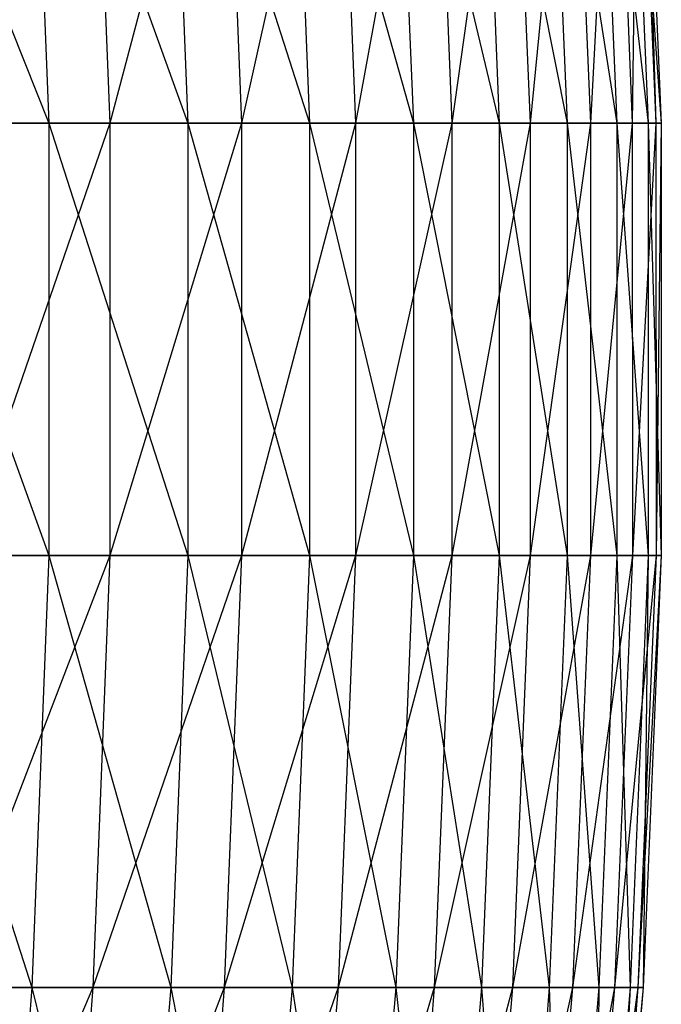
# Model space of a CAD drawing. Extents: x -125 to 125, y -143 to 0.
# Tile 386 of 406: x 56.26 to 59.98, y -86.73 to -81.01. Entities that reach past the tile are written whole.
import ezdxf

# ---------------------------------------------------------------- set-up
doc = ezdxf.new("R2010")
doc.units = 0
doc.header["$LTSCALE"] = 25.4
doc.layers.get('0').update_dxf_attribs({"linetype": 'CONTINUOUS'})

# ---------------------------------------------------------------- blocks, each defined once
blk = doc.blocks.new('NL2500027000_STL_3')
at = {"color": 0}
for p, q in [((55.4199, -79.101, 22.6799), (56.4261, -81.6121, 20.3593)), ((55.4199, -79.101, 22.6799), (56.4261, -81.6121, 20.3593)), ((56.3267, -79.101, 20.3234), (57.2342, -81.6121, 17.9625)), ((56.3267, -79.101, 20.3234), (57.2342, -81.6121, 17.9625)), ((56.3267, -79.101, 20.3234), (56.4261, -81.6121, 20.3593)), ((56.3267, -79.101, 20.3234), (56.4261, -81.6121, 20.3593)), ((56.6805, -79.101, -19.315), (56.7804, -81.6121, -19.3491)), ((56.6805, -79.101, -19.315), (56.7804, -81.6121, -19.3491)), ((57.4443, -79.101, -16.9084), (56.7804, -81.6121, -19.3491)), ((57.4443, -79.101, -16.9084), (56.7804, -81.6121, -19.3491)), ((57.1334, -79.101, 17.9308), (57.9405, -81.6121, 15.5337)), ((57.1334, -79.101, 17.9308), (57.9405, -81.6121, 15.5337)), ((57.1334, -79.101, 17.9308), (57.2342, -81.6121, 17.9625)), ((57.1334, -79.101, 17.9308), (57.2342, -81.6121, 17.9625)), ((57.4443, -79.101, -16.9084), (57.5456, -81.6121, -16.9382)), ((57.4443, -79.101, -16.9084), (57.5456, -81.6121, -16.9382)), ((58.1061, -79.101, -14.4717), (57.5456, -81.6121, -16.9382)), ((58.1061, -79.101, -14.4717), (57.5456, -81.6121, -16.9382)), ((57.8385, -79.101, 15.5063), (58.5439, -81.6121, 13.0773)), ((57.8385, -79.101, 15.5063), (58.5439, -81.6121, 13.0773)), ((57.8385, -79.101, 15.5063), (57.9405, -81.6121, 15.5337)), ((57.8385, -79.101, 15.5063), (57.9405, -81.6121, 15.5337)), ((58.1061, -79.101, -14.4717), (58.2085, -81.6121, -14.4972)), ((58.1061, -79.101, -14.4717), (58.2085, -81.6121, -14.4972)), ((58.6645, -79.101, -12.0093), (58.2085, -81.6121, -14.4972)), ((58.6645, -79.101, -12.0093), (58.2085, -81.6121, -14.4972)), ((58.4408, -79.101, 13.0543), (59.0431, -81.6121, 10.5977)), ((58.4408, -79.101, 13.0543), (59.0431, -81.6121, 10.5977)), ((58.4408, -79.101, 13.0543), (58.5439, -81.6121, 13.0773)), ((58.4408, -79.101, 13.0543), (58.5439, -81.6121, 13.0773)), ((58.6645, -79.101, -12.0093), (58.7679, -81.6121, -12.0305)), ((58.6645, -79.101, -12.0093), (58.7679, -81.6121, -12.0305)), ((59.1186, -79.101, -9.5255), (58.7679, -81.6121, -12.0305)), ((59.1186, -79.101, -9.5255), (58.7679, -81.6121, -12.0305)), ((58.9392, -79.101, 10.579), (59.4374, -81.6121, 8.0992)), ((58.9392, -79.101, 10.579), (59.4374, -81.6121, 8.0992)), ((58.9392, -79.101, 10.579), (59.0431, -81.6121, 10.5977)), ((58.9392, -79.101, 10.579), (59.0431, -81.6121, 10.5977)), ((59.1186, -79.101, -9.5255), (59.2228, -81.6121, -9.5423)), ((59.1186, -79.101, -9.5255), (59.2228, -81.6121, -9.5423)), ((59.4676, -79.101, -7.0248), (59.2228, -81.6121, -9.5423)), ((59.4676, -79.101, -7.0248), (59.2228, -81.6121, -9.5423)), ((59.3328, -79.101, 8.0849), (59.726, -81.6121, 5.5863)), ((59.3328, -79.101, 8.0849), (59.726, -81.6121, 5.5863)), ((59.3328, -79.101, 8.0849), (59.4374, -81.6121, 8.0992)), ((59.3328, -79.101, 8.0849), (59.4374, -81.6121, 8.0992)), ((59.4676, -79.101, -7.0248), (59.5725, -81.6121, -7.0372)), ((59.4676, -79.101, -7.0248), (59.5725, -81.6121, -7.0372)), ((59.7109, -79.101, -4.5116), (59.5725, -81.6121, -7.0372)), ((59.7109, -79.101, -4.5116), (59.5725, -81.6121, -7.0372)), ((59.6209, -79.101, 5.5765), (59.9084, -81.6121, 3.0635)), ((59.6209, -79.101, 5.5765), (59.9084, -81.6121, 3.0635)), ((59.6209, -79.101, 5.5765), (59.726, -81.6121, 5.5863)), ((59.6209, -79.101, 5.5765), (59.726, -81.6121, 5.5863)), ((59.7109, -79.101, -4.5116), (59.8162, -81.6121, -4.5196)), ((59.7109, -79.101, -4.5116), (59.8162, -81.6121, -4.5196)), ((59.8029, -79.101, 3.0581), (59.9843, -81.6121, 0.5353)), ((59.8029, -79.101, 3.0581), (59.9843, -81.6121, 0.5353)), ((59.8029, -79.101, 3.0581), (59.9084, -81.6121, 3.0635)), ((59.8029, -79.101, 3.0581), (59.9084, -81.6121, 3.0635)), ((59.848, -79.101, -1.9904), (59.8162, -81.6121, -4.5196)), ((59.848, -79.101, -1.9904), (59.8162, -81.6121, -4.5196)), ((59.848, -79.101, -1.9904), (59.9535, -81.6121, -1.9939)), ((59.848, -79.101, -1.9904), (59.9535, -81.6121, -1.9939)), ((59.8787, -79.101, 0.5343), (59.9535, -81.6121, -1.9939)), ((59.8787, -79.101, 0.5343), (59.9535, -81.6121, -1.9939)), ((59.8787, -79.101, 0.5343), (59.9843, -81.6121, 0.5353)), ((59.8787, -79.101, 0.5343), (59.9843, -81.6121, 0.5353)), ((55.5176, -81.6121, 22.7199), (56.4261, -81.6121, 20.3593)), ((55.5176, -81.6121, 22.7199), (56.4261, -81.6121, 20.3593)), ((55.5176, -81.6121, 22.7199), (56.4264, -84.1254, 20.3594)), ((55.5176, -81.6121, 22.7199), (56.4264, -84.1254, 20.3594)), ((56.7804, -81.6121, -19.3491), (55.9142, -81.6121, -21.7255)), ((56.7804, -81.6121, -19.3491), (55.9142, -81.6121, -21.7255)), ((56.7804, -81.6121, -19.3491), (55.9145, -84.1254, -21.7257)), ((56.7804, -81.6121, -19.3491), (55.9145, -84.1254, -21.7257)), ((56.4261, -81.6121, 20.3593), (57.2342, -81.6121, 17.9625)), ((56.4261, -81.6121, 20.3593), (57.2342, -81.6121, 17.9625)), ((56.4261, -81.6121, 20.3593), (57.2345, -84.1254, 17.9626)), ((56.4261, -81.6121, 20.3593), (57.2345, -84.1254, 17.9626)), ((56.4261, -81.6121, 20.3593), (56.4264, -84.1254, 20.3594)), ((56.4261, -81.6121, 20.3593), (56.4264, -84.1254, 20.3594)), ((57.5456, -81.6121, -16.9382), (56.7804, -81.6121, -19.3491)), ((56.7804, -81.6121, -19.3491), (56.7807, -84.1254, -19.3492)), ((56.7804, -81.6121, -19.3491), (56.7807, -84.1254, -19.3492)), ((57.5456, -81.6121, -16.9382), (56.7804, -81.6121, -19.3491)), ((57.5456, -81.6121, -16.9382), (56.7807, -84.1254, -19.3492)), ((57.5456, -81.6121, -16.9382), (56.7807, -84.1254, -19.3492)), ((57.2342, -81.6121, 17.9625), (57.9405, -81.6121, 15.5337)), ((57.2342, -81.6121, 17.9625), (57.9405, -81.6121, 15.5337)), ((57.2342, -81.6121, 17.9625), (57.9409, -84.1254, 15.5338)), ((57.2342, -81.6121, 17.9625), (57.9409, -84.1254, 15.5338)), ((57.2342, -81.6121, 17.9625), (57.2345, -84.1254, 17.9626)), ((57.2342, -81.6121, 17.9625), (57.2345, -84.1254, 17.9626)), ((58.2085, -81.6121, -14.4972), (57.5456, -81.6121, -16.9382)), ((57.5456, -81.6121, -16.9382), (57.5459, -84.1254, -16.9383)), ((57.5456, -81.6121, -16.9382), (57.5459, -84.1254, -16.9383)), ((58.2085, -81.6121, -14.4972), (57.5456, -81.6121, -16.9382)), ((58.2085, -81.6121, -14.4972), (57.5459, -84.1254, -16.9383)), ((58.2085, -81.6121, -14.4972), (57.5459, -84.1254, -16.9383)), ((57.9405, -81.6121, 15.5337), (58.5439, -81.6121, 13.0773)), ((57.9405, -81.6121, 15.5337), (58.5439, -81.6121, 13.0773)), ((57.9405, -81.6121, 15.5337), (58.5442, -84.1254, 13.0774)), ((57.9405, -81.6121, 15.5337), (58.5442, -84.1254, 13.0774)), ((57.9405, -81.6121, 15.5337), (57.9409, -84.1254, 15.5338)), ((57.9405, -81.6121, 15.5337), (57.9409, -84.1254, 15.5338)), ((58.7679, -81.6121, -12.0305), (58.2085, -81.6121, -14.4972)), ((58.2085, -81.6121, -14.4972), (58.2088, -84.1254, -14.4973)), ((58.2085, -81.6121, -14.4972), (58.2088, -84.1254, -14.4973)), ((58.7679, -81.6121, -12.0305), (58.2085, -81.6121, -14.4972)), ((58.7679, -81.6121, -12.0305), (58.2088, -84.1254, -14.4973)), ((58.7679, -81.6121, -12.0305), (58.2088, -84.1254, -14.4973)), ((58.5439, -81.6121, 13.0773), (59.0431, -81.6121, 10.5977)), ((58.5439, -81.6121, 13.0773), (59.0431, -81.6121, 10.5977)), ((58.5439, -81.6121, 13.0773), (59.0434, -84.1254, 10.5977)), ((58.5439, -81.6121, 13.0773), (59.0434, -84.1254, 10.5977)), ((58.5439, -81.6121, 13.0773), (58.5442, -84.1254, 13.0774)), ((58.5439, -81.6121, 13.0773), (58.5442, -84.1254, 13.0774)), ((59.2228, -81.6121, -9.5423), (58.7679, -81.6121, -12.0305)), ((58.7679, -81.6121, -12.0305), (58.7682, -84.1254, -12.0305)), ((58.7679, -81.6121, -12.0305), (58.7682, -84.1254, -12.0305)), ((59.2228, -81.6121, -9.5423), (58.7679, -81.6121, -12.0305)), ((59.2228, -81.6121, -9.5423), (58.7682, -84.1254, -12.0305)), ((59.2228, -81.6121, -9.5423), (58.7682, -84.1254, -12.0305)), ((59.0431, -81.6121, 10.5977), (59.4374, -81.6121, 8.0992)), ((59.0431, -81.6121, 10.5977), (59.4374, -81.6121, 8.0992)), ((59.0431, -81.6121, 10.5977), (59.4377, -84.1254, 8.0992)), ((59.0431, -81.6121, 10.5977), (59.4377, -84.1254, 8.0992)), ((59.0431, -81.6121, 10.5977), (59.0434, -84.1254, 10.5977)), ((59.0431, -81.6121, 10.5977), (59.0434, -84.1254, 10.5977)), ((59.5725, -81.6121, -7.0372), (59.2228, -81.6121, -9.5423)), ((59.2228, -81.6121, -9.5423), (59.2232, -84.1254, -9.5424)), ((59.2228, -81.6121, -9.5423), (59.2232, -84.1254, -9.5424)), ((59.5725, -81.6121, -7.0372), (59.2228, -81.6121, -9.5423)), ((59.5725, -81.6121, -7.0372), (59.2232, -84.1254, -9.5424)), ((59.5725, -81.6121, -7.0372), (59.2232, -84.1254, -9.5424)), ((59.4374, -81.6121, 8.0992), (59.726, -81.6121, 5.5863)), ((59.4374, -81.6121, 8.0992), (59.726, -81.6121, 5.5863)), ((59.4374, -81.6121, 8.0992), (59.7263, -84.1254, 5.5864)), ((59.4374, -81.6121, 8.0992), (59.7263, -84.1254, 5.5864)), ((59.4374, -81.6121, 8.0992), (59.4377, -84.1254, 8.0992)), ((59.4374, -81.6121, 8.0992), (59.4377, -84.1254, 8.0992)), ((59.8162, -81.6121, -4.5196), (59.5725, -81.6121, -7.0372)), ((59.5725, -81.6121, -7.0372), (59.5728, -84.1254, -7.0373)), ((59.5725, -81.6121, -7.0372), (59.5728, -84.1254, -7.0373)), ((59.8162, -81.6121, -4.5196), (59.5725, -81.6121, -7.0372)), ((59.8162, -81.6121, -4.5196), (59.5728, -84.1254, -7.0373)), ((59.8162, -81.6121, -4.5196), (59.5728, -84.1254, -7.0373)), ((59.726, -81.6121, 5.5863), (59.9084, -81.6121, 3.0635)), ((59.726, -81.6121, 5.5863), (59.9084, -81.6121, 3.0635)), ((59.726, -81.6121, 5.5863), (59.9087, -84.1254, 3.0635)), ((59.726, -81.6121, 5.5863), (59.9087, -84.1254, 3.0635)), ((59.726, -81.6121, 5.5863), (59.7263, -84.1254, 5.5864)), ((59.726, -81.6121, 5.5863), (59.7263, -84.1254, 5.5864)), ((59.9535, -81.6121, -1.9939), (59.8162, -81.6121, -4.5196)), ((59.8162, -81.6121, -4.5196), (59.8165, -84.1254, -4.5196)), ((59.8162, -81.6121, -4.5196), (59.8165, -84.1254, -4.5196)), ((59.9535, -81.6121, -1.9939), (59.8162, -81.6121, -4.5196)), ((59.9535, -81.6121, -1.9939), (59.8165, -84.1254, -4.5196)), ((59.9535, -81.6121, -1.9939), (59.8165, -84.1254, -4.5196)), ((59.9084, -81.6121, 3.0635), (59.9843, -81.6121, 0.5353)), ((59.9084, -81.6121, 3.0635), (59.9843, -81.6121, 0.5353)), ((59.9084, -81.6121, 3.0635), (59.9846, -84.1254, 0.5353)), ((59.9084, -81.6121, 3.0635), (59.9846, -84.1254, 0.5353)), ((59.9084, -81.6121, 3.0635), (59.9087, -84.1254, 3.0635)), ((59.9084, -81.6121, 3.0635), (59.9087, -84.1254, 3.0635)), ((59.9843, -81.6121, 0.5353), (59.9535, -81.6121, -1.9939)), ((59.9535, -81.6121, -1.9939), (59.9539, -84.1254, -1.9939)), ((59.9535, -81.6121, -1.9939), (59.9539, -84.1254, -1.9939)), ((59.9843, -81.6121, 0.5353), (59.9535, -81.6121, -1.9939)), ((59.9843, -81.6121, 0.5353), (59.9539, -84.1254, -1.9939)), ((59.9843, -81.6121, 0.5353), (59.9539, -84.1254, -1.9939)), ((59.9843, -81.6121, 0.5353), (59.9846, -84.1254, 0.5353)), ((59.9843, -81.6121, 0.5353), (59.9846, -84.1254, 0.5353)), ((55.5179, -84.1254, 22.72), (56.4264, -84.1254, 20.3594)), ((55.5179, -84.1254, 22.72), (56.4264, -84.1254, 20.3594)), ((55.5179, -84.1254, 22.72), (56.3277, -86.6365, 20.3238)), ((55.5179, -84.1254, 22.72), (56.3277, -86.6365, 20.3238)), ((56.7807, -84.1254, -19.3492), (55.8167, -86.6365, -21.6877)), ((56.7807, -84.1254, -19.3492), (55.8167, -86.6365, -21.6877)), ((56.7807, -84.1254, -19.3492), (55.9145, -84.1254, -21.7257)), ((56.7807, -84.1254, -19.3492), (55.9145, -84.1254, -21.7257)), ((56.4264, -84.1254, 20.3594), (56.3277, -86.6365, 20.3238)), ((56.4264, -84.1254, 20.3594), (56.3277, -86.6365, 20.3238)), ((56.4264, -84.1254, 20.3594), (57.2345, -84.1254, 17.9626)), ((56.4264, -84.1254, 20.3594), (57.2345, -84.1254, 17.9626)), ((56.4264, -84.1254, 20.3594), (57.1344, -86.6365, 17.9311)), ((56.4264, -84.1254, 20.3594), (57.1344, -86.6365, 17.9311)), ((56.7807, -84.1254, -19.3492), (56.6814, -86.6365, -19.3153)), ((56.7807, -84.1254, -19.3492), (56.6814, -86.6365, -19.3153)), ((57.5459, -84.1254, -16.9383), (56.6814, -86.6365, -19.3153)), ((57.5459, -84.1254, -16.9383), (56.6814, -86.6365, -19.3153)), ((57.5459, -84.1254, -16.9383), (56.7807, -84.1254, -19.3492)), ((57.5459, -84.1254, -16.9383), (56.7807, -84.1254, -19.3492)), ((57.2345, -84.1254, 17.9626), (57.1344, -86.6365, 17.9311)), ((57.2345, -84.1254, 17.9626), (57.1344, -86.6365, 17.9311)), ((57.2345, -84.1254, 17.9626), (57.9409, -84.1254, 15.5338)), ((57.2345, -84.1254, 17.9626), (57.9409, -84.1254, 15.5338)), ((57.2345, -84.1254, 17.9626), (57.8395, -86.6365, 15.5066)), ((57.2345, -84.1254, 17.9626), (57.8395, -86.6365, 15.5066)), ((57.5459, -84.1254, -16.9383), (57.4453, -86.6365, -16.9087)), ((57.5459, -84.1254, -16.9383), (57.4453, -86.6365, -16.9087)), ((58.2088, -84.1254, -14.4973), (57.4453, -86.6365, -16.9087)), ((58.2088, -84.1254, -14.4973), (57.4453, -86.6365, -16.9087)), ((58.2088, -84.1254, -14.4973), (57.5459, -84.1254, -16.9383)), ((58.2088, -84.1254, -14.4973), (57.5459, -84.1254, -16.9383)), ((57.9409, -84.1254, 15.5338), (57.8395, -86.6365, 15.5066)), ((57.9409, -84.1254, 15.5338), (57.8395, -86.6365, 15.5066)), ((57.9409, -84.1254, 15.5338), (58.5442, -84.1254, 13.0774)), ((57.9409, -84.1254, 15.5338), (58.5442, -84.1254, 13.0774)), ((57.9409, -84.1254, 15.5338), (58.4418, -86.6365, 13.0545)), ((57.9409, -84.1254, 15.5338), (58.4418, -86.6365, 13.0545)), ((58.2088, -84.1254, -14.4973), (58.107, -86.6365, -14.472)), ((58.2088, -84.1254, -14.4973), (58.107, -86.6365, -14.472)), ((58.7682, -84.1254, -12.0305), (58.107, -86.6365, -14.472)), ((58.7682, -84.1254, -12.0305), (58.107, -86.6365, -14.472)), ((58.7682, -84.1254, -12.0305), (58.2088, -84.1254, -14.4973)), ((58.7682, -84.1254, -12.0305), (58.2088, -84.1254, -14.4973)), ((58.5442, -84.1254, 13.0774), (58.4418, -86.6365, 13.0545)), ((58.5442, -84.1254, 13.0774), (58.4418, -86.6365, 13.0545)), ((58.5442, -84.1254, 13.0774), (59.0434, -84.1254, 10.5977)), ((58.5442, -84.1254, 13.0774), (59.0434, -84.1254, 10.5977)), ((58.5442, -84.1254, 13.0774), (58.9402, -86.6365, 10.5792)), ((58.5442, -84.1254, 13.0774), (58.9402, -86.6365, 10.5792)), ((58.7682, -84.1254, -12.0305), (58.6655, -86.6365, -12.0095)), ((58.7682, -84.1254, -12.0305), (58.6655, -86.6365, -12.0095)), ((59.2232, -84.1254, -9.5424), (58.6655, -86.6365, -12.0095)), ((59.2232, -84.1254, -9.5424), (58.6655, -86.6365, -12.0095)), ((59.2232, -84.1254, -9.5424), (58.7682, -84.1254, -12.0305)), ((59.2232, -84.1254, -9.5424), (58.7682, -84.1254, -12.0305)), ((59.0434, -84.1254, 10.5977), (58.9402, -86.6365, 10.5792)), ((59.0434, -84.1254, 10.5977), (58.9402, -86.6365, 10.5792)), ((59.0434, -84.1254, 10.5977), (59.4377, -84.1254, 8.0992)), ((59.0434, -84.1254, 10.5977), (59.4377, -84.1254, 8.0992)), ((59.0434, -84.1254, 10.5977), (59.3338, -86.6365, 8.0851)), ((59.0434, -84.1254, 10.5977), (59.3338, -86.6365, 8.0851)), ((59.2232, -84.1254, -9.5424), (59.1196, -86.6365, -9.5257)), ((59.2232, -84.1254, -9.5424), (59.1196, -86.6365, -9.5257)), ((59.5728, -84.1254, -7.0373), (59.1196, -86.6365, -9.5257)), ((59.5728, -84.1254, -7.0373), (59.1196, -86.6365, -9.5257)), ((59.5728, -84.1254, -7.0373), (59.2232, -84.1254, -9.5424)), ((59.5728, -84.1254, -7.0373), (59.2232, -84.1254, -9.5424)), ((59.4377, -84.1254, 8.0992), (59.3338, -86.6365, 8.0851)), ((59.4377, -84.1254, 8.0992), (59.3338, -86.6365, 8.0851)), ((59.4377, -84.1254, 8.0992), (59.7263, -84.1254, 5.5864)), ((59.4377, -84.1254, 8.0992), (59.7263, -84.1254, 5.5864)), ((59.4377, -84.1254, 8.0992), (59.6219, -86.6365, 5.5766)), ((59.4377, -84.1254, 8.0992), (59.6219, -86.6365, 5.5766)), ((59.5728, -84.1254, -7.0373), (59.4686, -86.6365, -7.025)), ((59.5728, -84.1254, -7.0373), (59.4686, -86.6365, -7.025)), ((59.8165, -84.1254, -4.5196), (59.4686, -86.6365, -7.025)), ((59.8165, -84.1254, -4.5196), (59.4686, -86.6365, -7.025)), ((59.8165, -84.1254, -4.5196), (59.5728, -84.1254, -7.0373)), ((59.8165, -84.1254, -4.5196), (59.5728, -84.1254, -7.0373)), ((59.7263, -84.1254, 5.5864), (59.6219, -86.6365, 5.5766)), ((59.7263, -84.1254, 5.5864), (59.6219, -86.6365, 5.5766)), ((59.8165, -84.1254, -4.5196), (59.7119, -86.6365, -4.5117)), ((59.8165, -84.1254, -4.5196), (59.7119, -86.6365, -4.5117)), ((59.9539, -84.1254, -1.9939), (59.7119, -86.6365, -4.5117)), ((59.9539, -84.1254, -1.9939), (59.7119, -86.6365, -4.5117)), ((59.7263, -84.1254, 5.5864), (59.9087, -84.1254, 3.0635)), ((59.7263, -84.1254, 5.5864), (59.9087, -84.1254, 3.0635)), ((59.7263, -84.1254, 5.5864), (59.8039, -86.6365, 3.0582)), ((59.7263, -84.1254, 5.5864), (59.8039, -86.6365, 3.0582)), ((59.9087, -84.1254, 3.0635), (59.8039, -86.6365, 3.0582)), ((59.9087, -84.1254, 3.0635), (59.8039, -86.6365, 3.0582)), ((59.9539, -84.1254, -1.9939), (59.8165, -84.1254, -4.5196)), ((59.9539, -84.1254, -1.9939), (59.8165, -84.1254, -4.5196)), ((59.9539, -84.1254, -1.9939), (59.849, -86.6365, -1.9905)), ((59.9539, -84.1254, -1.9939), (59.849, -86.6365, -1.9905)), ((59.9846, -84.1254, 0.5353), (59.849, -86.6365, -1.9905)), ((59.9846, -84.1254, 0.5353), (59.849, -86.6365, -1.9905)), ((59.9846, -84.1254, 0.5353), (59.8797, -86.6365, 0.5343)), ((59.9846, -84.1254, 0.5353), (59.8797, -86.6365, 0.5343)), ((59.9087, -84.1254, 3.0635), (59.8797, -86.6365, 0.5343)), ((59.9087, -84.1254, 3.0635), (59.8797, -86.6365, 0.5343)), ((59.9087, -84.1254, 3.0635), (59.9846, -84.1254, 0.5353)), ((59.9087, -84.1254, 3.0635), (59.9846, -84.1254, 0.5353)), ((59.9846, -84.1254, 0.5353), (59.9539, -84.1254, -1.9939)), ((59.9846, -84.1254, 0.5353), (59.9539, -84.1254, -1.9939)), ((55.4208, -86.6365, 22.6803), (56.3277, -86.6365, 20.3238)), ((55.4208, -86.6365, 22.6803), (56.3277, -86.6365, 20.3238)), ((56.6814, -86.6365, -19.3153), (55.621, -89.141, -21.6116)), ((56.6814, -86.6365, -19.3153), (55.621, -89.141, -21.6116)), ((56.6814, -86.6365, -19.3153), (55.8167, -86.6365, -21.6877)), ((56.6814, -86.6365, -19.3153), (55.8167, -86.6365, -21.6877)), ((56.3277, -86.6365, 20.3238), (56.1302, -89.141, 20.2525)), ((56.3277, -86.6365, 20.3238), (56.1302, -89.141, 20.2525)), ((56.3277, -86.6365, 20.3238), (57.1344, -86.6365, 17.9311)), ((56.3277, -86.6365, 20.3238), (57.1344, -86.6365, 17.9311)), ((56.3277, -86.6365, 20.3238), (56.934, -89.141, 17.8683)), ((56.3277, -86.6365, 20.3238), (56.934, -89.141, 17.8683)), ((56.6814, -86.6365, -19.3153), (56.4826, -89.141, -19.2476)), ((56.6814, -86.6365, -19.3153), (56.4826, -89.141, -19.2476)), ((57.4453, -86.6365, -16.9087), (56.4826, -89.141, -19.2476)), ((57.4453, -86.6365, -16.9087), (56.4826, -89.141, -19.2476)), ((57.4453, -86.6365, -16.9087), (56.6814, -86.6365, -19.3153)), ((57.4453, -86.6365, -16.9087), (56.6814, -86.6365, -19.3153)), ((57.1344, -86.6365, 17.9311), (56.934, -89.141, 17.8683)), ((57.1344, -86.6365, 17.9311), (56.934, -89.141, 17.8683)), ((57.1344, -86.6365, 17.9311), (57.8395, -86.6365, 15.5066)), ((57.1344, -86.6365, 17.9311), (57.8395, -86.6365, 15.5066)), ((57.1344, -86.6365, 17.9311), (57.6367, -89.141, 15.4522)), ((57.1344, -86.6365, 17.9311), (57.6367, -89.141, 15.4522)), ((57.4453, -86.6365, -16.9087), (57.2438, -89.141, -16.8494)), ((57.4453, -86.6365, -16.9087), (57.2438, -89.141, -16.8494)), ((58.107, -86.6365, -14.472), (57.2438, -89.141, -16.8494)), ((58.107, -86.6365, -14.472), (57.2438, -89.141, -16.8494)), ((58.107, -86.6365, -14.472), (57.4453, -86.6365, -16.9087)), ((58.107, -86.6365, -14.472), (57.4453, -86.6365, -16.9087)), ((57.8395, -86.6365, 15.5066), (57.6367, -89.141, 15.4522)), ((57.8395, -86.6365, 15.5066), (57.6367, -89.141, 15.4522)), ((57.8395, -86.6365, 15.5066), (58.4418, -86.6365, 13.0545)), ((57.8395, -86.6365, 15.5066), (58.4418, -86.6365, 13.0545)), ((57.8395, -86.6365, 15.5066), (58.2369, -89.141, 13.0087)), ((57.8395, -86.6365, 15.5066), (58.2369, -89.141, 13.0087)), ((58.107, -86.6365, -14.472), (57.9033, -89.141, -14.4212)), ((58.107, -86.6365, -14.472), (57.9033, -89.141, -14.4212)), ((58.6655, -86.6365, -12.0095), (57.9033, -89.141, -14.4212)), ((58.6655, -86.6365, -12.0095), (57.9033, -89.141, -14.4212)), ((58.6655, -86.6365, -12.0095), (58.107, -86.6365, -14.472)), ((58.6655, -86.6365, -12.0095), (58.107, -86.6365, -14.472)), ((58.4418, -86.6365, 13.0545), (58.2369, -89.141, 13.0087)), ((58.4418, -86.6365, 13.0545), (58.2369, -89.141, 13.0087)), ((58.4418, -86.6365, 13.0545), (58.9402, -86.6365, 10.5792)), ((58.4418, -86.6365, 13.0545), (58.9402, -86.6365, 10.5792)), ((58.4418, -86.6365, 13.0545), (58.7335, -89.141, 10.5421)), ((58.4418, -86.6365, 13.0545), (58.7335, -89.141, 10.5421)), ((58.6655, -86.6365, -12.0095), (58.4597, -89.141, -11.9674)), ((58.6655, -86.6365, -12.0095), (58.4597, -89.141, -11.9674)), ((59.1196, -86.6365, -9.5257), (58.4597, -89.141, -11.9674)), ((59.1196, -86.6365, -9.5257), (58.4597, -89.141, -11.9674)), ((59.1196, -86.6365, -9.5257), (58.6655, -86.6365, -12.0095)), ((59.1196, -86.6365, -9.5257), (58.6655, -86.6365, -12.0095)), ((58.9402, -86.6365, 10.5792), (58.7335, -89.141, 10.5421)), ((58.9402, -86.6365, 10.5792), (58.7335, -89.141, 10.5421)), ((59.1196, -86.6365, -9.5257), (58.9123, -89.141, -9.4923)), ((59.1196, -86.6365, -9.5257), (58.9123, -89.141, -9.4923)), ((59.4686, -86.6365, -7.025), (58.9123, -89.141, -9.4923)), ((59.4686, -86.6365, -7.025), (58.9123, -89.141, -9.4923)), ((58.9402, -86.6365, 10.5792), (59.3338, -86.6365, 8.0851)), ((58.9402, -86.6365, 10.5792), (59.3338, -86.6365, 8.0851)), ((58.9402, -86.6365, 10.5792), (59.1257, -89.141, 8.0567)), ((58.9402, -86.6365, 10.5792), (59.1257, -89.141, 8.0567)), ((59.4686, -86.6365, -7.025), (59.1196, -86.6365, -9.5257)), ((59.4686, -86.6365, -7.025), (59.1196, -86.6365, -9.5257)), ((59.3338, -86.6365, 8.0851), (59.1257, -89.141, 8.0567)), ((59.3338, -86.6365, 8.0851), (59.1257, -89.141, 8.0567)), ((59.4686, -86.6365, -7.025), (59.2601, -89.141, -7.0003)), ((59.4686, -86.6365, -7.025), (59.2601, -89.141, -7.0003)), ((59.7119, -86.6365, -4.5117), (59.2601, -89.141, -7.0003)), ((59.7119, -86.6365, -4.5117), (59.2601, -89.141, -7.0003)), ((59.3338, -86.6365, 8.0851), (59.6219, -86.6365, 5.5766)), ((59.3338, -86.6365, 8.0851), (59.6219, -86.6365, 5.5766)), ((59.3338, -86.6365, 8.0851), (59.4128, -89.141, 5.557)), ((59.3338, -86.6365, 8.0851), (59.4128, -89.141, 5.557)), ((59.6219, -86.6365, 5.5766), (59.4128, -89.141, 5.557)), ((59.6219, -86.6365, 5.5766), (59.4128, -89.141, 5.557)), ((59.7119, -86.6365, -4.5117), (59.4686, -86.6365, -7.025)), ((59.7119, -86.6365, -4.5117), (59.4686, -86.6365, -7.025)), ((59.7119, -86.6365, -4.5117), (59.5025, -89.141, -4.4959)), ((59.7119, -86.6365, -4.5117), (59.5025, -89.141, -4.4959)), ((59.849, -86.6365, -1.9905), (59.5025, -89.141, -4.4959)), ((59.849, -86.6365, -1.9905), (59.5025, -89.141, -4.4959)), ((59.8039, -86.6365, 3.0582), (59.5942, -89.141, 3.0475)), ((59.8039, -86.6365, 3.0582), (59.5942, -89.141, 3.0475)), ((59.6219, -86.6365, 5.5766), (59.5942, -89.141, 3.0475)), ((59.6219, -86.6365, 5.5766), (59.5942, -89.141, 3.0475)), ((59.6219, -86.6365, 5.5766), (59.8039, -86.6365, 3.0582)), ((59.6219, -86.6365, 5.5766), (59.8039, -86.6365, 3.0582)), ((59.849, -86.6365, -1.9905), (59.6391, -89.141, -1.9835)), ((59.849, -86.6365, -1.9905), (59.6391, -89.141, -1.9835)), ((59.8797, -86.6365, 0.5343), (59.6391, -89.141, -1.9835)), ((59.8797, -86.6365, 0.5343), (59.6391, -89.141, -1.9835)), ((59.8797, -86.6365, 0.5343), (59.6697, -89.141, 0.5325)), ((59.8797, -86.6365, 0.5343), (59.6697, -89.141, 0.5325)), ((59.8039, -86.6365, 3.0582), (59.6697, -89.141, 0.5325)), ((59.8039, -86.6365, 3.0582), (59.6697, -89.141, 0.5325)), ((59.849, -86.6365, -1.9905), (59.7119, -86.6365, -4.5117)), ((59.849, -86.6365, -1.9905), (59.7119, -86.6365, -4.5117)), ((59.8039, -86.6365, 3.0582), (59.8797, -86.6365, 0.5343)), ((59.8039, -86.6365, 3.0582), (59.8797, -86.6365, 0.5343)), ((59.8797, -86.6365, 0.5343), (59.849, -86.6365, -1.9905)), ((59.8797, -86.6365, 0.5343), (59.849, -86.6365, -1.9905))]:
    blk.add_line(p, q, dxfattribs=at)

msp = doc.modelspace()

# ---------------------------------------------------------------- block references
at = {"color": 253}
msp.add_blockref('NL2500027000_STL_3', (0, 0), dxfattribs=at)

doc.saveas('drawing.dxf')
